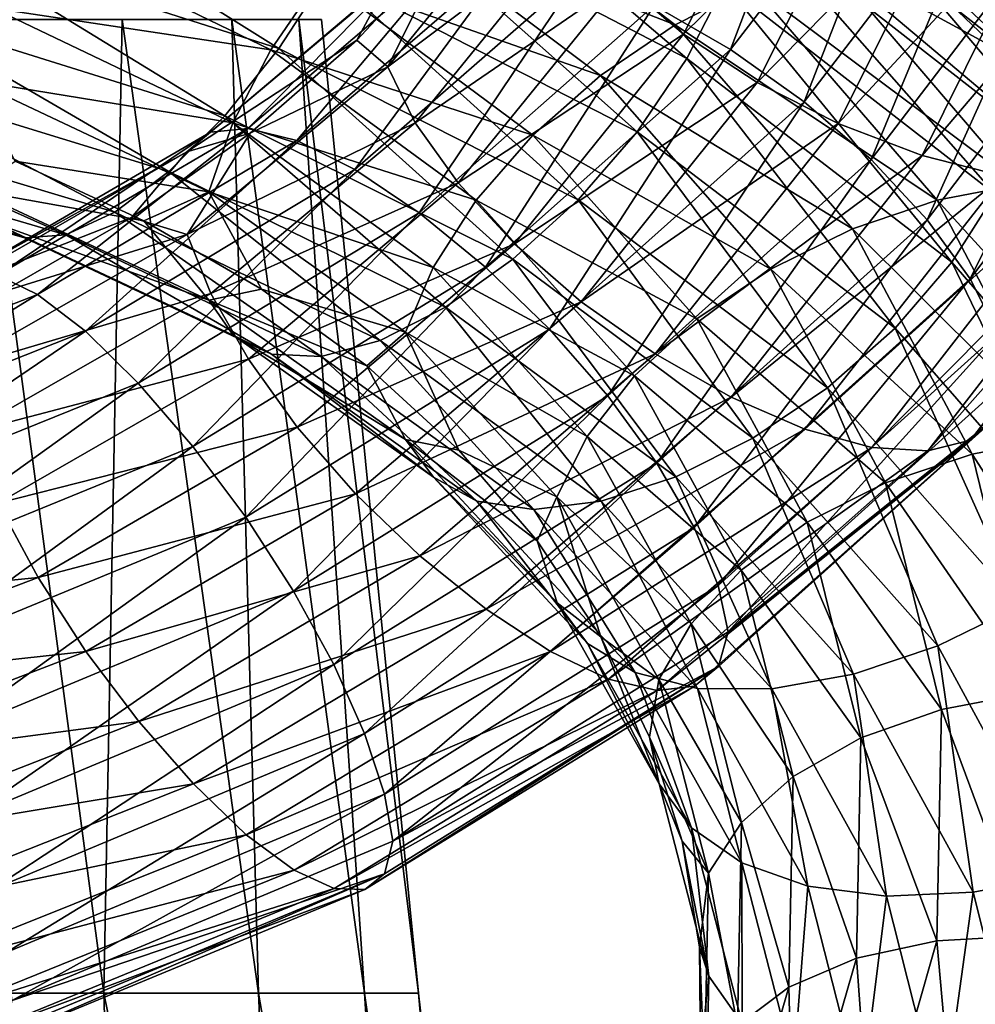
# Model space of a CAD drawing. Header units: metres. Extents: x -80 to 80, y -455 to 95.
# Tile 543 of 656: x 8.57 to 15.47, y -36.52 to -29.4. Entities that reach past the tile are written whole.
import ezdxf

# ---------------------------------------------------------------- set-up
doc = ezdxf.new("R2010")
doc.units = ezdxf.units.M
doc.layers.add('solid_501010_K_01', color=7, linetype='CONTINUOUS')
doc.layers.add('solid_501010_k_01_02', color=7, linetype='CONTINUOUS')

msp = doc.modelspace()

# ---------------------------------------------------------------- linework, layer by layer
at = {"layer": 'solid_501010_K_01'}
for points in [[(8.702386, -33.434711, 1043.614868), (8.411663, -32.898647, 1043.510376), (6.360632, -33.669903, 1042.382202)], [(6.580468, -34.240944, 1042.462646), (8.702386, -33.434711, 1043.614868), (6.360632, -33.669903, 1042.382202)]]:
    msp.add_3dface(points, dxfattribs=at)
at = {"layer": 'solid_501010_k_01_02'}
for points in [[(13.154692, -29.302469, 1042.457275), (14.477695, -27.595816, 1044.161865), (13.70466, -29.620607, 1042.26001)], [(14.477695, -27.595816, 1044.161865), (15.082976, -27.829988, 1044.015503), (13.70466, -29.620607, 1042.26001)], [(13.365547, -29.508879, 1048.108887), (14.202713, -27.855062, 1049.859985), (12.919042, -29.126362, 1047.89502)], [(14.767807, -28.127838, 1050.002686), (14.202713, -27.855062, 1049.859985), (13.365547, -29.508879, 1048.108887)], [(13.70466, -29.620607, 1042.26001), (15.082976, -27.829988, 1044.015503), (14.238002, -29.997984, 1042.180176)], [(13.837449, -27.842028, 1077.819946), (13.885836, -28.190315, 1078.352295), (15.875369, -29.749439, 1076.270264)], [(15.81552, -29.400337, 1075.748535), (13.837449, -27.842028, 1077.819946), (15.875369, -29.749439, 1076.270264)], [(15.082976, -27.829988, 1044.015503), (15.669957, -28.127182, 1043.986206), (14.238002, -29.997984, 1042.180176)], [(11.319064, -27.921066, 1080.970215), (11.09223, -28.492903, 1081.183594), (13.390354, -29.683458, 1079.37085)], [(13.664184, -29.148113, 1079.132446), (11.319064, -27.921066, 1080.970215), (13.390354, -29.683458, 1079.37085)], [(11.169845, -28.60535, 1074.830566), (11.641509, -28.172249, 1074.994629), (13.30567, -29.442274, 1073.193604)], [(13.30567, -29.442274, 1073.193604), (11.641509, -28.172249, 1074.994629), (13.86195, -29.157803, 1073.422241)], [(13.897332, -29.857468, 1048.198608), (14.767807, -28.127838, 1050.002686), (13.365547, -29.508879, 1048.108887)], [(15.391554, -28.33939, 1050.023926), (14.767807, -28.127838, 1050.002686), (13.897332, -29.857468, 1048.198608)], [(14.238002, -29.997984, 1042.180176), (15.669957, -28.127182, 1043.986206), (14.721191, -30.414961, 1042.22876)], [(15.669957, -28.127182, 1043.986206), (16.201742, -28.472967, 1044.082275), (14.721191, -30.414961, 1042.22876)], [(8.249104, -28.24003, 1082.778931), (7.978846, -28.826054, 1082.666748), (10.441829, -29.612955, 1081.180176)], [(10.795514, -29.068333, 1081.257935), (8.249104, -28.24003, 1082.778931), (10.441829, -29.612955, 1081.180176)], [(15.875369, -29.749439, 1076.270264), (13.885836, -28.190315, 1078.352295), (13.838775, -28.640617, 1078.78125)], [(11.229301, -29.745058, 1045.626221), (12.358664, -28.35574, 1047.173828), (11.682667, -28.824705, 1045.819458)], [(12.577246, -28.733826, 1047.576294), (12.358664, -28.35574, 1047.173828), (11.229301, -29.745058, 1045.626221)], [(14.484313, -30.154081, 1048.162598), (15.391554, -28.33939, 1050.023926), (13.897332, -29.857468, 1048.198608)], [(16.034746, -28.480904, 1049.929565), (15.391554, -28.33939, 1050.023926), (14.484313, -30.154081, 1048.162598)], [(11.09223, -28.492903, 1081.183594), (10.795514, -29.068333, 1081.257935), (13.032163, -30.213562, 1079.479736)], [(13.390354, -29.683458, 1079.37085), (11.09223, -28.492903, 1081.183594), (13.032163, -30.213562, 1079.479736)], [(15.089594, -30.384588, 1048.010498), (16.034746, -28.480904, 1049.929565), (14.484313, -30.154081, 1048.162598)], [(14.721191, -30.414961, 1042.22876), (16.201742, -28.472967, 1044.082275), (15.126895, -30.849949, 1042.405518)], [(16.658062, -28.543892, 1049.72583), (16.034746, -28.480904, 1049.929565), (15.089594, -30.384588, 1048.010498)], [(16.201742, -28.472967, 1044.082275), (16.648249, -28.849886, 1044.300659), (15.126895, -30.849949, 1042.405518)], [(10.742882, -29.097029, 1074.804199), (11.169845, -28.60535, 1074.830566), (12.766581, -29.808111, 1073.083618)], [(12.766581, -29.808111, 1073.083618), (11.169845, -28.60535, 1074.830566), (13.30567, -29.442274, 1073.193604)], [(15.676168, -30.535181, 1047.752075), (16.658062, -28.543892, 1049.72583), (15.089594, -30.384588, 1048.010498)], [(13.838775, -28.640617, 1078.78125), (13.664184, -29.148113, 1079.132446), (15.617487, -30.664511, 1077.068237)], [(15.817036, -30.186922, 1076.700439), (13.838775, -28.640617, 1078.78125), (15.617487, -30.664511, 1077.068237)], [(15.875369, -29.749439, 1076.270264), (13.838775, -28.640617, 1078.78125), (15.817036, -30.186922, 1076.700439)], [(11.42791, -30.148798, 1046.005859), (12.577246, -28.733826, 1047.576294), (11.229301, -29.745058, 1045.626221)], [(12.919042, -29.126362, 1047.89502), (12.577246, -28.733826, 1047.576294), (11.42791, -30.148798, 1046.005859)], [(8.375581, -29.320412, 1076.623291), (8.602415, -28.757235, 1076.408813), (10.38469, -29.621906, 1074.919067)], [(10.38469, -29.621906, 1074.919067), (8.602415, -28.757235, 1076.408813), (10.742882, -29.097029, 1074.804199)], [(7.978846, -28.826054, 1082.666748), (7.680291, -29.35593, 1082.406006), (10.051114, -30.098417, 1080.958496)], [(10.441829, -29.612955, 1081.180176), (7.978846, -28.826054, 1082.666748), (10.051114, -30.098417, 1080.958496)], [(11.229301, -29.745058, 1045.626221), (11.682667, -28.824705, 1045.819458), (11.00556, -29.552391, 1044.99939)], [(11.227803, -29.13925, 1044.67334), (11.00556, -29.552391, 1044.99939), (11.682667, -28.824705, 1045.819458)], [(15.126895, -30.849949, 1042.405518), (16.648249, -28.849886, 1044.300659), (15.437456, -31.278067, 1042.691772)], [(16.648249, -28.849886, 1044.300659), (16.990044, -29.235481, 1044.620972), (15.437456, -31.278067, 1042.691772)], [(10.218872, -30.189436, 1042.181152), (11.73451, -28.892702, 1043.630615), (10.571343, -30.27828, 1041.678223)], [(11.425088, -28.966696, 1044.146484), (11.73451, -28.892702, 1043.630615), (10.218872, -30.189436, 1042.181152)], [(11.73451, -28.892702, 1043.630615), (12.139259, -28.923426, 1043.158203), (10.571343, -30.27828, 1041.678223)], [(10.571343, -30.27828, 1041.678223), (12.139259, -28.923426, 1043.158203), (10.991489, -30.48621, 1041.243164)], [(12.139259, -28.923426, 1043.158203), (12.62172, -29.063444, 1042.76062), (10.991489, -30.48621, 1041.243164)], [(14.401413, -28.972519, 1073.756104), (14.890147, -28.904259, 1074.181396), (16.325005, -30.592474, 1072.049438)], [(14.890147, -28.904259, 1074.181396), (15.300508, -28.95999, 1074.677002), (16.774908, -30.700289, 1072.495117)], [(16.325005, -30.592474, 1072.049438), (14.890147, -28.904259, 1074.181396), (16.774908, -30.700289, 1072.495117)], [(15.300508, -28.95999, 1074.677002), (15.614634, -29.129408, 1075.210571), (17.119303, -30.907347, 1072.988647)], [(16.774908, -30.700289, 1072.495117), (15.300508, -28.95999, 1074.677002), (17.119303, -30.907347, 1072.988647)], [(9.949415, -30.217731, 1042.71936), (11.425088, -28.966696, 1044.146484), (10.218872, -30.189436, 1042.181152)], [(11.227803, -29.13925, 1044.67334), (11.425088, -28.966696, 1044.146484), (9.949415, -30.217731, 1042.71936)], [(13.86195, -29.157803, 1073.422241), (14.401413, -28.972519, 1073.756104), (15.789174, -30.596355, 1071.681763)], [(15.789174, -30.596355, 1071.681763), (14.401413, -28.972519, 1073.756104), (16.325005, -30.592474, 1072.049438)], [(10.38469, -29.621906, 1074.919067), (10.742882, -29.097029, 1074.804199), (12.278583, -30.237686, 1073.105469)], [(10.795514, -29.068333, 1081.257935), (10.441829, -29.612955, 1081.180176), (12.6052, -30.7061, 1079.44458)], [(12.278583, -30.237686, 1073.105469), (10.742882, -29.097029, 1074.804199), (12.766581, -29.808111, 1073.083618)], [(13.032163, -30.213562, 1079.479736), (10.795514, -29.068333, 1081.257935), (12.6052, -30.7061, 1079.44458)], [(10.991489, -30.48621, 1041.243164), (12.62172, -29.063444, 1042.76062), (11.455623, -30.799082, 1040.897461)], [(12.62172, -29.063444, 1042.76062), (13.154692, -29.302469, 1042.457275), (11.455623, -30.799082, 1040.897461)], [(9.777612, -30.359495, 1043.259033), (11.00556, -29.552391, 1044.99939), (11.227803, -29.13925, 1044.67334)], [(9.777612, -30.359495, 1043.259033), (11.227803, -29.13925, 1044.67334), (9.949415, -30.217731, 1042.71936)], [(11.738471, -30.584249, 1046.291382), (12.919042, -29.126362, 1047.89502), (11.42791, -30.148798, 1046.005859)], [(13.365547, -29.508879, 1048.108887), (12.919042, -29.126362, 1047.89502), (11.738471, -30.584249, 1046.291382)], [(13.30567, -29.442274, 1073.193604), (13.86195, -29.157803, 1073.422241), (15.197727, -30.708729, 1071.410034)], [(13.664184, -29.148113, 1079.132446), (13.390354, -29.683458, 1079.37085), (15.304513, -31.157042, 1077.335571)], [(15.617487, -30.664511, 1077.068237), (13.664184, -29.148113, 1079.132446), (15.304513, -31.157042, 1077.335571)], [(15.197727, -30.708729, 1071.410034), (13.86195, -29.157803, 1073.422241), (15.789174, -30.596355, 1071.681763)], [(15.437456, -31.278067, 1042.691772), (16.990044, -29.235481, 1044.620972), (15.636065, -31.674229, 1043.068115)], [(11.455623, -30.799082, 1040.897461), (13.154692, -29.302469, 1042.457275), (11.934557, -31.192345, 1040.655273)], [(13.154692, -29.302469, 1042.457275), (13.70466, -29.620607, 1042.26001), (11.934557, -31.192345, 1040.655273)], [(7.680291, -29.35593, 1082.406006), (7.372216, -29.80278, 1082.02124), (9.647939, -30.500492, 1080.614258)], [(10.051114, -30.098417, 1080.958496), (7.680291, -29.35593, 1082.406006), (9.647939, -30.500492, 1080.614258)], [(8.230954, -29.843323, 1076.956055), (8.375581, -29.320412, 1076.623291), (10.110861, -30.149071, 1075.159058)], [(10.110861, -30.149071, 1075.159058), (8.375581, -29.320412, 1076.623291), (10.38469, -29.621906, 1074.919067)], [(8.235218, -29.402945, 271.910156), (7.7475, -36.43861, 273.498596), (9.177198, -36.43861, 271.930298)], [(8.235218, -29.402945, 258.089844), (9.177198, -36.43861, 258.069702), (7.7475, -36.43861, 256.501404)], [(9.310044, -29.402945, 270.375153), (8.235218, -29.402945, 271.910156), (9.177198, -36.43861, 271.930298)], [(8.235218, -29.402945, 258.089844), (9.310044, -29.402945, 259.624847), (9.177198, -36.43861, 258.069702)], [(9.310044, -29.402945, 270.375153), (9.177198, -36.43861, 271.930298), (10.294378, -36.43861, 270.125977)], [(9.310044, -29.402945, 259.624847), (10.294378, -36.43861, 259.874023), (9.177198, -36.43861, 258.069702)], [(10.10199, -29.402945, 268.676819), (9.310044, -29.402945, 270.375153), (10.294378, -36.43861, 270.125977)], [(9.310044, -29.402945, 259.624847), (10.10199, -29.402945, 261.323181), (10.294378, -36.43861, 259.874023)], [(10.10199, -29.402945, 268.676819), (10.294378, -36.43861, 270.125977), (11.060995, -36.43861, 268.147125)], [(10.586992, -29.402945, 266.86676), (10.10199, -29.402945, 268.676819), (11.060995, -36.43861, 268.147125)], [(10.10199, -29.402945, 261.323181), (11.060995, -36.43861, 261.852875), (10.294378, -36.43861, 259.874023)], [(10.10199, -29.402945, 261.323181), (10.586992, -29.402945, 263.13324), (11.060995, -36.43861, 261.852875)], [(10.586992, -29.402945, 266.86676), (11.060995, -36.43861, 268.147125), (11.450943, -36.43861, 266.061096)], [(10.750314, -29.402945, 265), (10.586992, -29.402945, 266.86676), (11.450943, -36.43861, 266.061096)], [(10.586992, -29.402945, 263.13324), (11.450943, -36.43861, 263.938904), (11.060995, -36.43861, 261.852875)], [(10.586992, -29.402945, 263.13324), (10.750314, -29.402945, 265), (11.450943, -36.43861, 263.938904)], [(10.750314, -29.402945, 265), (11.450943, -36.43861, 266.061096), (11.450943, -36.43861, 263.938904)], [(12.766581, -29.808111, 1073.083618), (13.30567, -29.442274, 1073.193604), (14.587842, -30.916546, 1071.244263)], [(14.587842, -30.916546, 1071.244263), (13.30567, -29.442274, 1073.193604), (15.197727, -30.708729, 1071.410034)], [(12.144175, -31.024632, 1046.463379), (13.365547, -29.508879, 1048.108887), (11.738471, -30.584249, 1046.291382)], [(13.897332, -29.857468, 1048.198608), (13.365547, -29.508879, 1048.108887), (12.144175, -31.024632, 1046.463379)], [(9.777612, -30.359495, 1043.259033), (10.235783, -30.224178, 1044.219482), (11.00556, -29.552391, 1044.99939)], [(11.229301, -29.745058, 1045.626221), (11.00556, -29.552391, 1044.99939), (10.235783, -30.224178, 1044.219482)], [(10.441829, -29.612955, 1081.180176), (10.051114, -30.098417, 1080.958496), (12.133535, -31.135569, 1079.27063)], [(10.110861, -30.149071, 1075.159058), (10.38469, -29.621906, 1074.919067), (11.869188, -30.709162, 1073.259888)], [(11.869188, -30.709162, 1073.259888), (10.38469, -29.621906, 1074.919067), (12.278583, -30.237686, 1073.105469)], [(12.6052, -30.7061, 1079.44458), (10.441829, -29.612955, 1081.180176), (12.133535, -31.135569, 1079.27063)], [(11.934557, -31.192345, 1040.655273), (13.70466, -29.620607, 1042.26001), (12.399011, -31.641439, 1040.530884)], [(13.70466, -29.620607, 1042.26001), (14.238002, -29.997984, 1042.180176), (12.399011, -31.641439, 1040.530884)], [(13.390354, -29.683458, 1079.37085), (13.032163, -30.213562, 1079.479736), (14.895119, -31.633846, 1077.484375)], [(15.304513, -31.157042, 1077.335571), (13.390354, -29.683458, 1079.37085), (14.895119, -31.633846, 1077.484375)], [(7.372216, -29.80278, 1082.02124), (7.073455, -30.140095, 1081.536865), (9.256953, -30.795326, 1080.1698)], [(9.647939, -30.500492, 1080.614258), (7.372216, -29.80278, 1082.02124), (9.256953, -30.795326, 1080.1698)], [(9.778916, -30.957184, 1044.20459), (11.229301, -29.745058, 1045.626221), (10.235783, -30.224178, 1044.219482)], [(11.42791, -30.148798, 1046.005859), (11.229301, -29.745058, 1045.626221), (9.778916, -30.957184, 1044.20459)], [(12.278583, -30.237686, 1073.105469), (12.766581, -29.808111, 1073.083618), (13.996805, -31.206797, 1071.194214)], [(13.996805, -31.206797, 1071.194214), (12.766581, -29.808111, 1073.083618), (14.587842, -30.916546, 1071.244263)], [(9.93627, -30.647327, 1075.50708), (8.537628, -30.426994, 1077.11377), (8.230954, -29.843323, 1076.956055)], [(9.93627, -30.647327, 1075.50708), (8.230954, -29.843323, 1076.956055), (10.110861, -30.149071, 1075.159058)], [(12.627364, -31.443636, 1046.504517), (13.897332, -29.857468, 1048.198608), (12.144175, -31.024632, 1046.463379)], [(14.484313, -30.154081, 1048.162598), (13.897332, -29.857468, 1048.198608), (12.627364, -31.443636, 1046.504517)], [(12.399011, -31.641439, 1040.530884), (14.238002, -29.997984, 1042.180176), (12.819791, -32.122066, 1040.53772)], [(14.238002, -29.997984, 1042.180176), (14.721191, -30.414961, 1042.22876), (12.819791, -32.122066, 1040.53772)], [(10.051114, -30.098417, 1080.958496), (9.647939, -30.500492, 1080.614258), (11.64683, -31.481096, 1078.976807)], [(12.133535, -31.135569, 1079.27063), (10.051114, -30.098417, 1080.958496), (11.64683, -31.481096, 1078.976807)], [(7.073455, -30.140095, 1081.536865), (6.802787, -30.341724, 1080.977051), (8.902734, -30.959425, 1079.646484)], [(9.256953, -30.795326, 1080.1698), (7.073455, -30.140095, 1081.536865), (8.902734, -30.959425, 1079.646484)], [(9.951872, -31.383776, 1044.564209), (11.42791, -30.148798, 1046.005859), (9.778916, -30.957184, 1044.20459)], [(9.93627, -30.647327, 1075.50708), (10.110861, -30.149071, 1075.159058), (11.556214, -31.194067, 1073.529419)], [(11.738471, -30.584249, 1046.291382), (11.42791, -30.148798, 1046.005859), (9.951872, -31.383776, 1044.564209)], [(11.556214, -31.194067, 1073.529419), (10.110861, -30.149071, 1075.159058), (11.869188, -30.709162, 1073.259888)], [(13.160705, -31.819271, 1046.416138), (14.484313, -30.154081, 1048.162598), (12.627364, -31.443636, 1046.504517)], [(15.089594, -30.384588, 1048.010498), (14.484313, -30.154081, 1048.162598), (13.160705, -31.819271, 1046.416138)], [(8.187096, -31.240654, 1041.445557), (9.949415, -30.217731, 1042.71936), (8.408825, -31.25145, 1040.888672)], [(9.777612, -30.359495, 1043.259033), (9.949415, -30.217731, 1042.71936), (8.187096, -31.240654, 1041.445557)], [(8.408825, -31.25145, 1040.888672), (10.218872, -30.189436, 1042.181152), (8.698864, -31.389944, 1040.360229)], [(9.949415, -30.217731, 1042.71936), (10.218872, -30.189436, 1042.181152), (8.408825, -31.25145, 1040.888672)], [(10.218872, -30.189436, 1042.181152), (10.571343, -30.27828, 1041.678223), (8.698864, -31.389944, 1040.360229)], [(9.778916, -30.957184, 1044.20459), (10.235783, -30.224178, 1044.219482), (9.378665, -30.8332, 1043.48291)], [(9.777612, -30.359495, 1043.259033), (9.378665, -30.8332, 1043.48291), (10.235783, -30.224178, 1044.219482)], [(11.869188, -30.709162, 1073.259888), (12.278583, -30.237686, 1073.105469), (13.461782, -31.566641, 1071.269409)], [(13.461782, -31.566641, 1071.269409), (12.278583, -30.237686, 1073.105469), (13.996805, -31.206797, 1071.194214)], [(13.032163, -30.213562, 1079.479736), (12.6052, -30.7061, 1079.44458), (14.407121, -32.065041, 1077.498291)], [(14.895119, -31.633846, 1077.484375), (13.032163, -30.213562, 1079.479736), (14.407121, -32.065041, 1077.498291)], [(17.210276, -30.214516, 1045.971924), (16.993149, -30.422579, 1046.477417), (15.440278, -32.443344, 1044.524658)], [(15.637563, -32.270569, 1044.006104), (17.210276, -30.214516, 1045.971924), (15.440278, -32.443344, 1044.524658)], [(8.698864, -31.389944, 1040.360229), (10.571343, -30.27828, 1041.678223), (9.04459, -31.655832, 1039.893799)], [(10.571343, -30.27828, 1041.678223), (10.991489, -30.48621, 1041.243164), (9.04459, -31.655832, 1039.893799)], [(6.802787, -30.341724, 1080.977051), (6.575525, -30.394648, 1080.370728), (8.605318, -30.981861, 1079.071289)], [(8.902734, -30.959425, 1079.646484), (6.802787, -30.341724, 1080.977051), (8.605318, -30.981861, 1079.071289)], [(8.045724, -31.35601, 1041.996094), (9.378665, -30.8332, 1043.48291), (9.777612, -30.359495, 1043.259033)], [(8.045724, -31.35601, 1041.996094), (9.777612, -30.359495, 1043.259033), (8.187096, -31.240654, 1041.445557)], [(13.710673, -32.132469, 1046.21106), (15.089594, -30.384588, 1048.010498), (13.160705, -31.819271, 1046.416138)], [(15.676168, -30.535181, 1047.752075), (15.089594, -30.384588, 1048.010498), (13.710673, -32.132469, 1046.21106)], [(8.605318, -30.981861, 1079.071289), (6.575525, -30.394648, 1080.370728), (8.377649, -30.871059, 1078.479248)], [(8.232053, -30.63665, 1077.90564), (8.537628, -30.426994, 1077.11377), (9.467711, -30.856623, 1076.327393)], [(9.93627, -30.647327, 1075.50708), (9.467711, -30.856623, 1076.327393), (8.537628, -30.426994, 1077.11377)], [(12.819791, -32.122066, 1040.53772), (14.721191, -30.414961, 1042.22876), (13.173094, -32.608952, 1040.677734)], [(14.721191, -30.414961, 1042.22876), (15.126895, -30.849949, 1042.405518), (13.173094, -32.608952, 1040.677734)], [(16.993149, -30.422579, 1046.477417), (16.652607, -30.551846, 1046.962402), (15.130856, -32.521118, 1045.034302)], [(15.440278, -32.443344, 1044.524658), (16.993149, -30.422579, 1046.477417), (15.130856, -32.521118, 1045.034302)], [(9.04459, -31.655832, 1039.893799), (10.991489, -30.48621, 1041.243164), (9.426512, -32.031681, 1039.512451)], [(9.647939, -30.500492, 1080.614258), (9.256953, -30.795326, 1080.1698), (11.174839, -31.722187, 1078.581665)], [(10.991489, -30.48621, 1041.243164), (11.455623, -30.799082, 1040.897461), (9.426512, -32.031681, 1039.512451)], [(11.64683, -31.481096, 1078.976807), (9.647939, -30.500492, 1080.614258), (11.174839, -31.722187, 1078.581665)], [(10.222322, -31.857544, 1044.820435), (11.738471, -30.584249, 1046.291382), (9.951872, -31.383776, 1044.564209)], [(12.144175, -31.024632, 1046.463379), (11.738471, -30.584249, 1046.291382), (10.222322, -31.857544, 1044.820435)], [(14.243646, -32.364471, 1045.902588), (15.676168, -30.535181, 1047.752075), (13.710673, -32.132469, 1046.21106)], [(16.207151, -30.592402, 1047.396973), (15.676168, -30.535181, 1047.752075), (14.243646, -32.364471, 1045.902588)], [(14.726107, -32.496872, 1045.503662), (16.207151, -30.592402, 1047.396973), (14.243646, -32.364471, 1045.902588)], [(16.652607, -30.551846, 1046.962402), (16.207151, -30.592402, 1047.396973), (14.726107, -32.496872, 1045.503662)], [(15.130856, -32.521118, 1045.034302), (16.652607, -30.551846, 1046.962402), (14.726107, -32.496872, 1045.503662)], [(15.197727, -30.708729, 1071.410034), (15.789174, -30.596355, 1071.681763), (16.724436, -32.38496, 1069.494629)], [(9.937595, -31.432291, 1076.451904), (8.232053, -30.63665, 1077.90564), (9.467711, -30.856623, 1076.327393)], [(8.377649, -30.871059, 1078.479248), (8.232053, -30.63665, 1077.90564), (9.937595, -31.432291, 1076.451904)], [(9.93627, -30.647327, 1075.50708), (10.316582, -31.351919, 1075.489624), (9.467711, -30.856623, 1076.327393)], [(11.356666, -31.663502, 1073.895142), (10.316582, -31.351919, 1075.489624), (9.93627, -30.647327, 1075.50708)], [(11.356666, -31.663502, 1073.895142), (9.93627, -30.647327, 1075.50708), (11.556214, -31.194067, 1073.529419)], [(15.617487, -30.664511, 1077.068237), (15.304513, -31.157042, 1077.335571), (16.779299, -32.861824, 1075.125)], [(11.556214, -31.194067, 1073.529419), (11.869188, -30.709162, 1073.259888), (13.012938, -31.97821, 1071.467651)], [(13.012938, -31.97821, 1071.467651), (11.869188, -30.709162, 1073.259888), (13.461782, -31.566641, 1071.269409)], [(12.6052, -30.7061, 1079.44458), (12.133535, -31.135569, 1079.27063), (13.868032, -32.428474, 1077.380005)], [(14.407121, -32.065041, 1077.498291), (12.6052, -30.7061, 1079.44458), (13.868032, -32.428474, 1077.380005)], [(14.587842, -30.916546, 1071.244263), (15.197727, -30.708729, 1071.410034), (16.097956, -32.418373, 1069.289185)], [(16.097956, -32.418373, 1069.289185), (15.197727, -30.708729, 1071.410034), (16.724436, -32.38496, 1069.494629)], [(9.256953, -30.795326, 1080.1698), (8.902734, -30.959425, 1079.646484), (10.747231, -31.838701, 1078.103638)], [(11.174839, -31.722187, 1078.581665), (9.256953, -30.795326, 1080.1698), (10.747231, -31.838701, 1078.103638)], [(9.426512, -32.031681, 1039.512451), (11.455623, -30.799082, 1040.897461), (9.820614, -32.488972, 1039.23291)], [(11.455623, -30.799082, 1040.897461), (11.934557, -31.192345, 1040.655273), (9.820614, -32.488972, 1039.23291)], [(8.045724, -31.35601, 1041.996094), (8.439097, -31.374435, 1042.791626), (9.378665, -30.8332, 1043.48291)], [(10.113358, -31.683172, 1077.005249), (8.377649, -30.871059, 1078.479248), (9.937595, -31.432291, 1076.451904)], [(8.605318, -30.981861, 1079.071289), (8.377649, -30.871059, 1078.479248), (10.113358, -31.683172, 1077.005249)], [(9.778916, -30.957184, 1044.20459), (9.378665, -30.8332, 1043.48291), (8.439097, -31.374435, 1042.791626)], [(9.937595, -31.432291, 1076.451904), (9.467711, -30.856623, 1076.327393), (10.316582, -31.351919, 1075.489624)], [(13.173094, -32.608952, 1040.677734), (15.126895, -30.849949, 1042.405518), (13.443542, -33.075035, 1040.934082)], [(15.126895, -30.849949, 1042.405518), (15.437456, -31.278067, 1042.691772), (13.443542, -33.075035, 1040.934082)], [(13.996805, -31.206797, 1071.194214), (14.587842, -30.916546, 1071.244263), (15.451943, -32.543217, 1069.190674)], [(15.451943, -32.543217, 1069.190674), (14.587842, -30.916546, 1071.244263), (16.097956, -32.418373, 1069.289185)], [(8.046798, -31.94644, 1042.935669), (9.778916, -30.957184, 1044.20459), (8.439097, -31.374435, 1042.791626)], [(9.951872, -31.383776, 1044.564209), (9.778916, -30.957184, 1044.20459), (8.046798, -31.94644, 1042.935669)], [(8.902734, -30.959425, 1079.646484), (8.605318, -30.981861, 1079.071289), (10.388196, -31.822361, 1077.567139)], [(10.388196, -31.822361, 1077.567139), (8.605318, -30.981861, 1079.071289), (10.113358, -31.683172, 1077.005249)], [(10.747231, -31.838701, 1078.103638), (8.902734, -30.959425, 1079.646484), (10.388196, -31.822361, 1077.567139)], [(10.575624, -32.349636, 1044.955688), (12.144175, -31.024632, 1046.463379), (10.222322, -31.857544, 1044.820435)], [(12.627364, -31.443636, 1046.504517), (12.144175, -31.024632, 1046.463379), (10.575624, -32.349636, 1044.955688)], [(12.133535, -31.135569, 1079.27063), (11.64683, -31.481096, 1078.976807), (13.311751, -32.707245, 1077.144531)], [(13.868032, -32.428474, 1077.380005), (12.133535, -31.135569, 1079.27063), (13.311751, -32.707245, 1077.144531)], [(15.304513, -31.157042, 1077.335571), (14.895119, -31.633846, 1077.484375), (16.330454, -33.278835, 1075.317871)], [(16.779299, -32.861824, 1075.125), (15.304513, -31.157042, 1077.335571), (16.330454, -33.278835, 1075.317871)], [(9.820614, -32.488972, 1039.23291), (11.934557, -31.192345, 1040.655273), (10.2028, -32.999157, 1039.071167)], [(11.934557, -31.192345, 1040.655273), (12.399011, -31.641439, 1040.530884), (10.2028, -32.999157, 1039.071167)], [(11.356666, -31.663502, 1073.895142), (11.556214, -31.194067, 1073.529419), (12.669804, -32.415775, 1071.769653)], [(12.669804, -32.415775, 1071.769653), (11.556214, -31.194067, 1073.529419), (13.012938, -31.97821, 1071.467651)], [(13.461782, -31.566641, 1071.269409), (13.996805, -31.206797, 1071.194214), (14.825897, -32.751694, 1069.20459)], [(14.825897, -32.751694, 1069.20459), (13.996805, -31.206797, 1071.194214), (15.451943, -32.543217, 1069.190674)], [(8.408825, -31.25145, 1040.888672), (8.698864, -31.389944, 1040.360229), (6.577805, -32.219086, 1039.225098)], [(13.443542, -33.075035, 1040.934082), (15.437456, -31.278067, 1042.691772), (13.616499, -33.493252, 1041.28894)], [(15.437456, -31.278067, 1042.691772), (15.636065, -31.674229, 1043.068115), (13.616499, -33.493252, 1041.28894)], [(9.937595, -31.432291, 1076.451904), (10.316582, -31.351919, 1075.489624), (11.077468, -31.906757, 1074.606323)], [(11.356666, -31.663502, 1073.895142), (11.077468, -31.906757, 1074.606323), (10.316582, -31.351919, 1075.489624)], [(6.577805, -32.219086, 1039.225098), (8.698864, -31.389944, 1040.360229), (6.839231, -32.531387, 1038.734131)], [(8.698864, -31.389944, 1040.360229), (9.04459, -31.655832, 1039.893799), (6.839231, -32.531387, 1038.734131)], [(8.189117, -32.392353, 1043.278564), (9.951872, -31.383776, 1044.564209), (8.046798, -31.94644, 1042.935669)], [(10.222322, -31.857544, 1044.820435), (9.951872, -31.383776, 1044.564209), (8.189117, -32.392353, 1043.278564)], [(11.358181, -32.439171, 1074.833862), (9.937595, -31.432291, 1076.451904), (11.077468, -31.906757, 1074.606323)], [(10.113358, -31.683172, 1077.005249), (9.937595, -31.432291, 1076.451904), (11.358181, -32.439171, 1074.833862)], [(10.996404, -32.831608, 1044.954102), (12.627364, -31.443636, 1046.504517), (10.575624, -32.349636, 1044.955688)], [(13.160705, -31.819271, 1046.416138), (12.627364, -31.443636, 1046.504517), (10.996404, -32.831608, 1044.954102)], [(11.64683, -31.481096, 1078.976807), (11.174839, -31.722187, 1078.581665), (12.772289, -32.884823, 1076.806641)], [(13.311751, -32.707245, 1077.144531), (11.64683, -31.481096, 1078.976807), (12.772289, -32.884823, 1076.806641)], [(13.012938, -31.97821, 1071.467651), (13.461782, -31.566641, 1071.269409), (14.259182, -33.036129, 1069.336792)], [(14.259182, -33.036129, 1069.336792), (13.461782, -31.566641, 1071.269409), (14.825897, -32.751694, 1069.20459)], [(6.839231, -32.531387, 1038.734131), (9.04459, -31.655832, 1039.893799), (7.128029, -32.9576, 1038.325195)], [(9.04459, -31.655832, 1039.893799), (9.426512, -32.031681, 1039.512451), (7.128029, -32.9576, 1038.325195)], [(10.2028, -32.999157, 1039.071167), (12.399011, -31.641439, 1040.530884), (10.549048, -33.533958, 1039.043091)], [(12.399011, -31.641439, 1040.530884), (12.819791, -32.122066, 1040.53772), (10.549048, -33.533958, 1039.043091)], [(11.356666, -31.663502, 1073.895142), (11.743616, -32.514874, 1073.682861), (11.077468, -31.906757, 1074.606323)], [(12.451026, -32.853001, 1072.154785), (11.743616, -32.514874, 1073.682861), (11.356666, -31.663502, 1073.895142)], [(12.451026, -32.853001, 1072.154785), (11.356666, -31.663502, 1073.895142), (12.669804, -32.415775, 1071.769653)], [(14.895119, -31.633846, 1077.484375), (14.407121, -32.065041, 1077.498291), (15.795432, -33.641136, 1075.38623)], [(16.330454, -33.278835, 1075.317871), (14.895119, -31.633846, 1077.484375), (15.795432, -33.641136, 1075.38623)], [(11.559069, -32.709766, 1075.363525), (10.113358, -31.683172, 1077.005249), (11.358181, -32.439171, 1074.833862)], [(10.388196, -31.822361, 1077.567139), (10.113358, -31.683172, 1077.005249), (11.559069, -32.709766, 1075.363525)], [(11.174839, -31.722187, 1078.581665), (10.747231, -31.838701, 1078.103638), (12.283554, -32.945019, 1076.38147)], [(12.772289, -32.884823, 1076.806641), (11.174839, -31.722187, 1078.581665), (12.283554, -32.945019, 1076.38147)], [(13.616499, -33.493252, 1041.28894), (15.636065, -31.674229, 1043.068115), (13.68776, -33.828442, 1041.732422)], [(15.636065, -31.674229, 1043.068115), (15.714607, -32.003624, 1043.523926), (13.68776, -33.828442, 1041.732422)], [(8.411663, -32.898647, 1043.510376), (10.222322, -31.857544, 1044.820435), (8.189117, -32.392353, 1043.278564)], [(10.575624, -32.349636, 1044.955688), (10.222322, -31.857544, 1044.820435), (8.411663, -32.898647, 1043.510376)], [(11.873195, -32.88271, 1075.890015), (10.388196, -31.822361, 1077.567139), (11.559069, -32.709766, 1075.363525)], [(10.747231, -31.838701, 1078.103638), (10.388196, -31.822361, 1077.567139), (11.873195, -32.88271, 1075.890015)], [(12.283554, -32.945019, 1076.38147), (10.747231, -31.838701, 1078.103638), (11.873195, -32.88271, 1075.890015)], [(11.460858, -33.277943, 1044.819458), (13.160705, -31.819271, 1046.416138), (10.996404, -32.831608, 1044.954102)], [(13.710673, -32.132469, 1046.21106), (13.160705, -31.819271, 1046.416138), (11.460858, -33.277943, 1044.819458)], [(11.358181, -32.439171, 1074.833862), (11.077468, -31.906757, 1074.606323), (11.743616, -32.514874, 1073.682861)], [(12.669804, -32.415775, 1071.769653), (13.012938, -31.97821, 1071.467651), (13.783751, -33.382965, 1069.581787)], [(13.783751, -33.382965, 1069.581787), (13.012938, -31.97821, 1071.467651), (14.259182, -33.036129, 1069.336792)], [(13.68776, -33.828442, 1041.732422), (15.714607, -32.003624, 1043.523926), (15.637563, -32.270569, 1044.006104)], [(7.128029, -32.9576, 1038.325195), (9.426512, -32.031681, 1039.512451), (7.426036, -33.466038, 1038.016357)], [(9.426512, -32.031681, 1039.512451), (9.820614, -32.488972, 1039.23291), (7.426036, -33.466038, 1038.016357)], [(14.407121, -32.065041, 1077.498291), (13.868032, -32.428474, 1077.380005), (15.204395, -33.930347, 1075.32959)], [(15.795432, -33.641136, 1075.38623), (14.407121, -32.065041, 1077.498291), (15.204395, -33.930347, 1075.32959)], [(10.549048, -33.533958, 1039.043091), (12.819791, -32.122066, 1040.53772), (10.839771, -34.064964, 1039.152466)], [(12.819791, -32.122066, 1040.53772), (13.173094, -32.608952, 1040.677734), (10.839771, -34.064964, 1039.152466)], [(11.939793, -33.665138, 1044.567749), (13.710673, -32.132469, 1046.21106), (11.460858, -33.277943, 1044.819458)], [(14.243646, -32.364471, 1045.902588), (13.710673, -32.132469, 1046.21106), (11.939793, -33.665138, 1044.567749)], [(15.637563, -32.270569, 1044.006104), (15.440278, -32.443344, 1044.524658), (13.446, -34.220428, 1042.746216)], [(13.617803, -34.079323, 1042.216064), (15.637563, -32.270569, 1044.006104), (13.446, -34.220428, 1042.746216)], [(13.68776, -33.828442, 1041.732422), (15.637563, -32.270569, 1044.006104), (13.617803, -34.079323, 1042.216064)], [(8.702386, -33.434711, 1043.614868), (10.575624, -32.349636, 1044.955688), (8.411663, -32.898647, 1043.510376)], [(10.996404, -32.831608, 1044.954102), (10.575624, -32.349636, 1044.955688), (8.702386, -33.434711, 1043.614868)], [(12.403925, -33.970016, 1044.215088), (14.243646, -32.364471, 1045.902588), (11.939793, -33.665138, 1044.567749)], [(14.726107, -32.496872, 1045.503662), (14.243646, -32.364471, 1045.902588), (12.403925, -33.970016, 1044.215088)], [(11.358181, -32.439171, 1074.833862), (11.743616, -32.514874, 1073.682861), (12.308767, -33.169762, 1072.725342)], [(12.452687, -33.618637, 1073.086304), (11.358181, -32.439171, 1074.833862), (12.308767, -33.169762, 1072.725342)], [(11.559069, -32.709766, 1075.363525), (11.358181, -32.439171, 1074.833862), (12.452687, -33.618637, 1073.086304)], [(12.451026, -32.853001, 1072.154785), (12.669804, -32.415775, 1071.769653), (13.420292, -33.769417, 1069.918335)], [(13.420292, -33.769417, 1069.918335), (12.669804, -32.415775, 1071.769653), (13.783751, -33.382965, 1069.581787)], [(15.440278, -32.443344, 1044.524658), (15.130856, -32.521118, 1045.034302), (13.176542, -34.252045, 1043.277466)], [(13.446, -34.220428, 1042.746216), (15.440278, -32.443344, 1044.524658), (13.176542, -34.252045, 1043.277466)], [(13.868032, -32.428474, 1077.380005), (13.311751, -32.707245, 1077.144531), (14.594509, -34.134029, 1075.158813)], [(15.204395, -33.930347, 1075.32959), (13.868032, -32.428474, 1077.380005), (14.594509, -34.134029, 1075.158813)], [(15.451943, -32.543217, 1069.190674), (16.097956, -32.418373, 1069.289185), (16.535797, -34.227943, 1067.108643)], [(7.426036, -33.466038, 1038.016357), (9.820614, -32.488972, 1039.23291), (7.715034, -34.024963, 1037.825684)], [(9.820614, -32.488972, 1039.23291), (10.2028, -32.999157, 1039.071167), (7.715034, -34.024963, 1037.825684)], [(12.451026, -32.853001, 1072.154785), (12.308767, -33.169762, 1072.725342), (11.743616, -32.514874, 1073.682861)], [(12.824071, -34.169743, 1043.77771), (14.726107, -32.496872, 1045.503662), (12.403925, -33.970016, 1044.215088)], [(15.130856, -32.521118, 1045.034302), (14.726107, -32.496872, 1045.503662), (12.824071, -34.169743, 1043.77771)], [(13.176542, -34.252045, 1043.277466), (15.130856, -32.521118, 1045.034302), (12.824071, -34.169743, 1043.77771)], [(14.825897, -32.751694, 1069.20459), (15.451943, -32.543217, 1069.190674), (15.872215, -34.265854, 1067.07959)], [(15.872215, -34.265854, 1067.07959), (15.451943, -32.543217, 1069.190674), (16.535797, -34.227943, 1067.108643)], [(10.839771, -34.064964, 1039.152466), (13.173094, -32.608952, 1040.677734), (11.062316, -34.563282, 1039.383789)], [(13.173094, -32.608952, 1040.677734), (13.443542, -33.075035, 1040.934082), (11.062316, -34.563282, 1039.383789)], [(12.672933, -33.91161, 1073.589478), (11.559069, -32.709766, 1075.363525), (12.452687, -33.618637, 1073.086304)], [(11.873195, -32.88271, 1075.890015), (11.559069, -32.709766, 1075.363525), (12.672933, -33.91161, 1073.589478)], [(13.311751, -32.707245, 1077.144531), (12.772289, -32.884823, 1076.806641), (14.003063, -34.240112, 1074.884644)], [(14.594509, -34.134029, 1075.158813), (13.311751, -32.707245, 1077.144531), (14.003063, -34.240112, 1074.884644)], [(14.259182, -33.036129, 1069.336792), (14.825897, -32.751694, 1069.20459), (15.229141, -34.388676, 1067.15979)], [(15.229141, -34.388676, 1067.15979), (14.825897, -32.751694, 1069.20459), (15.872215, -34.265854, 1067.07959)], [(9.048634, -33.970287, 1043.577515), (10.996404, -32.831608, 1044.954102), (8.702386, -33.434711, 1043.614868)], [(11.460858, -33.277943, 1044.819458), (10.996404, -32.831608, 1044.954102), (9.048634, -33.970287, 1043.577515)], [(12.451026, -32.853001, 1072.154785), (12.76866, -33.864052, 1071.739746), (12.308767, -33.169762, 1072.725342)], [(13.188556, -34.171921, 1070.324097), (12.76866, -33.864052, 1071.739746), (12.451026, -32.853001, 1072.154785)], [(13.188556, -34.171921, 1070.324097), (12.451026, -32.853001, 1072.154785), (13.420292, -33.769417, 1069.918335)], [(13.017329, -34.1227, 1074.07666), (11.873195, -32.88271, 1075.890015), (12.672933, -33.91161, 1073.589478)], [(12.283554, -32.945019, 1076.38147), (11.873195, -32.88271, 1075.890015), (13.017329, -34.1227, 1074.07666)], [(12.772289, -32.884823, 1076.806641), (12.283554, -32.945019, 1076.38147), (13.467232, -34.236866, 1074.518066)], [(13.467232, -34.236866, 1074.518066), (12.283554, -32.945019, 1076.38147), (13.017329, -34.1227, 1074.07666)], [(14.003063, -34.240112, 1074.884644), (12.772289, -32.884823, 1076.806641), (13.467232, -34.236866, 1074.518066)], [(7.715034, -34.024963, 1037.825684), (10.2028, -32.999157, 1039.071167), (7.976855, -34.60294, 1037.770508)], [(10.2028, -32.999157, 1039.071167), (10.549048, -33.533958, 1039.043091), (7.976855, -34.60294, 1037.770508)], [(11.062316, -34.563282, 1039.383789), (13.443542, -33.075035, 1040.934082), (11.204637, -35.000153, 1039.720825)], [(13.443542, -33.075035, 1040.934082), (13.616499, -33.493252, 1041.28894), (11.204637, -35.000153, 1039.720825)], [(13.783751, -33.382965, 1069.581787), (14.259182, -33.036129, 1069.336792), (14.647013, -34.594166, 1067.35083)], [(14.647013, -34.594166, 1067.35083), (14.259182, -33.036129, 1069.336792), (15.229141, -34.388676, 1067.15979)], [(12.452687, -33.618637, 1073.086304), (12.308767, -33.169762, 1072.725342), (12.76866, -33.864052, 1071.739746)], [(9.43082, -34.476852, 1043.404175), (11.460858, -33.277943, 1044.819458), (9.048634, -33.970287, 1043.577515)], [(11.939793, -33.665138, 1044.567749), (11.460858, -33.277943, 1044.819458), (9.43082, -34.476852, 1043.404175)], [(9.048634, -33.970287, 1043.577515), (8.702386, -33.434711, 1043.614868), (6.580468, -34.240944, 1042.462646)], [(13.420292, -33.769417, 1069.918335), (13.783751, -33.382965, 1069.581787), (14.158649, -34.873249, 1067.644165)], [(14.158649, -34.873249, 1067.644165), (13.783751, -33.382965, 1069.581787), (14.647013, -34.594166, 1067.35083)], [(11.204637, -35.000153, 1039.720825), (13.616499, -33.493252, 1041.28894), (11.265728, -35.340919, 1040.15332)], [(13.616499, -33.493252, 1041.28894), (13.68776, -33.828442, 1041.732422), (11.265728, -35.340919, 1040.15332)], [(7.976855, -34.60294, 1037.770508), (10.549048, -33.533958, 1039.043091), (8.196691, -35.169037, 1037.855957)], [(10.549048, -33.533958, 1039.043091), (10.839771, -34.064964, 1039.152466), (8.196691, -35.169037, 1037.855957)], [(13.190315, -34.927013, 1071.247681), (12.452687, -33.618637, 1073.086304), (12.76866, -33.864052, 1071.739746)], [(12.672933, -33.91161, 1073.589478), (12.452687, -33.618637, 1073.086304), (13.190315, -34.927013, 1071.247681)], [(15.795432, -33.641136, 1075.38623), (15.204395, -33.930347, 1075.32959), (16.105019, -35.588291, 1073.166748)], [(9.824923, -34.927143, 1043.113525), (11.939793, -33.665138, 1044.567749), (9.43082, -34.476852, 1043.404175)], [(12.403925, -33.970016, 1044.215088), (11.939793, -33.665138, 1044.567749), (9.824923, -34.927143, 1043.113525)], [(13.188556, -34.171921, 1070.324097), (13.420292, -33.769417, 1069.918335), (13.785306, -35.206242, 1068.016357)], [(13.785306, -35.206242, 1068.016357), (13.420292, -33.769417, 1069.918335), (14.158649, -34.873249, 1067.644165)], [(11.265728, -35.340919, 1040.15332), (13.68776, -33.828442, 1041.732422), (13.617803, -34.079323, 1042.216064)], [(13.190315, -34.927013, 1071.247681), (12.76866, -33.864052, 1071.739746), (13.119491, -34.590092, 1070.73291)], [(13.188556, -34.171921, 1070.324097), (13.119491, -34.590092, 1070.73291), (12.76866, -33.864052, 1071.739746)], [(13.423607, -35.244362, 1071.722412), (12.672933, -33.91161, 1073.589478), (13.190315, -34.927013, 1071.247681)], [(13.017329, -34.1227, 1074.07666), (12.672933, -33.91161, 1073.589478), (13.423607, -35.244362, 1071.722412)], [(15.204395, -33.930347, 1075.32959), (14.594509, -34.134029, 1075.158813), (15.459006, -35.710678, 1073.065063)], [(16.105019, -35.588291, 1073.166748), (15.204395, -33.930347, 1075.32959), (15.459006, -35.710678, 1073.065063)], [(6.842289, -34.819248, 1042.397583), (9.048634, -33.970287, 1043.577515), (6.580468, -34.240944, 1042.462646)], [(9.43082, -34.476852, 1043.404175), (9.048634, -33.970287, 1043.577515), (6.842289, -34.819248, 1042.397583)], [(10.206844, -35.294186, 1042.723999), (12.403925, -33.970016, 1044.215088), (9.824923, -34.927143, 1043.113525)], [(12.824071, -34.169743, 1043.77771), (12.403925, -33.970016, 1044.215088), (10.206844, -35.294186, 1042.723999)], [(8.196691, -35.169037, 1037.855957), (10.839771, -34.064964, 1039.152466), (8.364972, -35.692905, 1038.067993)], [(10.839771, -34.064964, 1039.152466), (11.062316, -34.563282, 1039.383789), (8.364972, -35.692905, 1038.067993)], [(13.617803, -34.079323, 1042.216064), (13.446, -34.220428, 1042.746216), (11.064338, -35.691132, 1041.178833)], [(11.20571, -35.577164, 1040.639038), (13.617803, -34.079323, 1042.216064), (11.064338, -35.691132, 1041.178833)], [(11.265728, -35.340919, 1040.15332), (13.617803, -34.079323, 1042.216064), (11.20571, -35.577164, 1040.639038)], [(13.788403, -35.496887, 1072.16748), (13.017329, -34.1227, 1074.07666), (13.423607, -35.244362, 1071.722412)], [(13.467232, -34.236866, 1074.518066), (13.017329, -34.1227, 1074.07666), (13.788403, -35.496887, 1072.16748)], [(14.594509, -34.134029, 1075.158813), (14.003063, -34.240112, 1074.884644), (14.832526, -35.739315, 1072.859131)], [(15.459006, -35.710678, 1073.065063), (14.594509, -34.134029, 1075.158813), (14.832526, -35.739315, 1072.859131)], [(10.55257, -35.551376, 1042.25415), (12.824071, -34.169743, 1043.77771), (10.206844, -35.294186, 1042.723999)], [(13.176542, -34.252045, 1043.277466), (12.824071, -34.169743, 1043.77771), (10.55257, -35.551376, 1042.25415)], [(13.446, -34.220428, 1042.746216), (13.176542, -34.252045, 1043.277466), (10.842609, -35.683273, 1041.728271)], [(11.064338, -35.691132, 1041.178833), (13.446, -34.220428, 1042.746216), (10.842609, -35.683273, 1041.728271)], [(13.547266, -35.572475, 1068.443359), (13.119491, -34.590092, 1070.73291), (13.188556, -34.171921, 1070.324097)], [(13.547266, -35.572475, 1068.443359), (13.188556, -34.171921, 1070.324097), (13.785306, -35.206242, 1068.016357)], [(10.842609, -35.683273, 1041.728271), (13.176542, -34.252045, 1043.277466), (10.55257, -35.551376, 1042.25415)], [(14.264956, -35.667301, 1072.555176), (13.467232, -34.236866, 1074.518066), (13.788403, -35.496887, 1072.16748)], [(14.003063, -34.240112, 1074.884644), (13.467232, -34.236866, 1074.518066), (14.264956, -35.667301, 1072.555176)], [(14.832526, -35.739315, 1072.859131), (14.003063, -34.240112, 1074.884644), (14.264956, -35.667301, 1072.555176)], [(15.229141, -34.388676, 1067.15979), (15.872215, -34.265854, 1067.07959), (15.837809, -36.02504, 1064.959106)], [(14.647013, -34.594166, 1067.35083), (15.229141, -34.388676, 1067.15979), (15.196129, -36.060772, 1065.105957)], [(15.196129, -36.060772, 1065.105957), (15.229141, -34.388676, 1067.15979), (15.837809, -36.02504, 1064.959106)], [(7.131287, -35.37389, 1042.194214), (9.43082, -34.476852, 1043.404175), (6.842289, -34.819248, 1042.397583)], [(9.824923, -34.927143, 1043.113525), (9.43082, -34.476852, 1043.404175), (7.131287, -35.37389, 1042.194214)], [(8.364972, -35.692905, 1038.067993), (11.062316, -34.563282, 1039.383789), (8.47259, -36.144466, 1038.391113)], [(11.062316, -34.563282, 1039.383789), (11.204637, -35.000153, 1039.720825), (8.47259, -36.144466, 1038.391113)], [(13.190315, -34.927013, 1071.247681), (13.119491, -34.590092, 1070.73291), (13.357552, -35.34013, 1069.711304)], [(13.547266, -35.572475, 1068.443359), (13.357552, -35.34013, 1069.711304), (13.119491, -34.590092, 1070.73291)], [(14.158649, -34.873249, 1067.644165), (14.647013, -34.594166, 1067.35083), (14.615262, -36.186005, 1065.356079)], [(14.615262, -36.186005, 1065.356079), (14.647013, -34.594166, 1067.35083), (15.196129, -36.060772, 1065.105957)], [(7.429294, -35.874592, 1041.873047), (9.824923, -34.927143, 1043.113525), (7.131287, -35.37389, 1042.194214)], [(10.206844, -35.294186, 1042.723999), (9.824923, -34.927143, 1043.113525), (7.429294, -35.874592, 1041.873047)], [(13.549073, -36.316738, 1069.358643), (13.190315, -34.927013, 1071.247681), (13.357552, -35.34013, 1069.711304)], [(13.423607, -35.244362, 1071.722412), (13.190315, -34.927013, 1071.247681), (13.549073, -36.316738, 1069.358643)], [(13.785306, -35.206242, 1068.016357), (14.158649, -34.873249, 1067.644165), (14.127958, -36.39624, 1065.697876)], [(14.127958, -36.39624, 1065.697876), (14.158649, -34.873249, 1067.644165), (14.615262, -36.186005, 1065.356079)], [(8.47259, -36.144466, 1038.391113), (11.204637, -35.000153, 1039.720825), (8.516658, -36.491394, 1038.812866)], [(11.204637, -35.000153, 1039.720825), (11.265728, -35.340919, 1040.15332), (8.516658, -36.491394, 1038.812866)], [(13.547266, -35.572475, 1068.443359), (13.785306, -35.206242, 1068.016357), (13.755424, -36.674923, 1066.106079)], [(13.755424, -36.674923, 1066.106079), (13.785306, -35.206242, 1068.016357), (14.127958, -36.39624, 1065.697876)], [(7.718091, -36.291367, 1041.454712), (10.206844, -35.294186, 1042.723999), (7.429294, -35.874592, 1041.873047)], [(10.55257, -35.551376, 1042.25415), (10.206844, -35.294186, 1042.723999), (7.718091, -36.291367, 1041.454712)], [(13.788711, -36.659733, 1069.803833), (13.423607, -35.244362, 1071.722412), (13.549073, -36.316738, 1069.358643)], [(13.788403, -35.496887, 1072.16748), (13.423607, -35.244362, 1071.722412), (13.788711, -36.659733, 1069.803833)], [(8.516658, -36.491394, 1038.812866), (11.265728, -35.340919, 1040.15332), (11.20571, -35.577164, 1040.639038)], [(13.549073, -36.316738, 1069.358643), (13.357552, -35.34013, 1069.711304), (13.480908, -36.106125, 1068.681763)], [(13.547266, -35.572475, 1068.443359), (13.480908, -36.106125, 1068.681763), (13.357552, -35.34013, 1069.711304)], [(14.163428, -36.955769, 1070.205078), (13.788403, -35.496887, 1072.16748), (13.788711, -36.659733, 1069.803833)], [(14.264956, -35.667301, 1072.555176), (13.788403, -35.496887, 1072.16748), (14.163428, -36.955769, 1070.205078)], [(7.979518, -36.594585, 1040.959717), (10.55257, -35.551376, 1042.25415), (7.718091, -36.291367, 1041.454712)], [(10.842609, -35.683273, 1041.728271), (10.55257, -35.551376, 1042.25415), (7.979518, -36.594585, 1040.959717)], [(11.20571, -35.577164, 1040.639038), (11.064338, -35.691132, 1041.178833), (8.366501, -36.805862, 1039.849976)], [(8.473402, -36.713791, 1039.30249), (11.20571, -35.577164, 1040.639038), (8.366501, -36.805862, 1039.849976)], [(8.516658, -36.491394, 1038.812866), (11.20571, -35.577164, 1040.639038), (8.473402, -36.713791, 1039.30249)], [(13.5179, -37.00433, 1066.554199), (13.480908, -36.106125, 1068.681763), (13.547266, -35.572475, 1068.443359)], [(13.5179, -37.00433, 1066.554199), (13.547266, -35.572475, 1068.443359), (13.755424, -36.674923, 1066.106079)], [(16.105019, -35.588291, 1073.166748), (15.459006, -35.710678, 1073.065063), (15.87947, -37.381893, 1070.911621)], [(8.198836, -36.76627, 1040.413574), (10.842609, -35.683273, 1041.728271), (7.979518, -36.594585, 1040.959717)], [(11.064338, -35.691132, 1041.178833), (10.842609, -35.683273, 1041.728271), (8.198836, -36.76627, 1040.413574)], [(8.366501, -36.805862, 1039.849976), (11.064338, -35.691132, 1041.178833), (8.198836, -36.76627, 1040.413574)], [(14.652943, -37.185207, 1070.537231), (14.264956, -35.667301, 1072.555176), (14.163428, -36.955769, 1070.205078)], [(14.832526, -35.739315, 1072.859131), (14.264956, -35.667301, 1072.555176), (14.652943, -37.185207, 1070.537231)], [(15.459006, -35.710678, 1073.065063), (14.832526, -35.739315, 1072.859131), (15.23595, -37.329342, 1070.776123)], [(15.87947, -37.381893, 1070.911621), (15.459006, -35.710678, 1073.065063), (15.23595, -37.329342, 1070.776123)], [(15.23595, -37.329342, 1070.776123), (14.832526, -35.739315, 1072.859131), (14.652943, -37.185207, 1070.537231)], [(14.615262, -36.186005, 1065.356079), (15.196129, -36.060772, 1065.105957), (14.726422, -37.709583, 1063.089111)], [(14.726422, -37.709583, 1063.089111), (15.196129, -36.060772, 1065.105957), (15.348268, -37.759872, 1062.877319)], [(15.196129, -36.060772, 1065.105957), (15.837809, -36.02504, 1064.959106), (15.348268, -37.759872, 1062.877319)], [(15.348268, -37.759872, 1062.877319), (15.837809, -36.02504, 1064.959106), (15.989945, -37.897697, 1062.768311)], [(13.549073, -36.316738, 1069.358643), (13.480908, -36.106125, 1068.681763), (13.489038, -36.879772, 1067.650757)], [(13.5179, -37.00433, 1066.554199), (13.489038, -36.879772, 1067.650757), (13.480908, -36.106125, 1068.681763)], [(14.127958, -36.39624, 1065.697876), (14.615262, -36.186005, 1065.356079), (14.163509, -37.75555, 1063.396973)], [(14.163509, -37.75555, 1063.396973), (14.615262, -36.186005, 1065.356079), (14.726422, -37.709583, 1063.089111)], [(13.519703, -37.737717, 1067.460938), (13.549073, -36.316738, 1069.358643), (13.489038, -36.879772, 1067.650757)], [(13.788711, -36.659733, 1069.803833), (13.549073, -36.316738, 1069.358643), (13.519703, -37.737717, 1067.460938)], [(13.691268, -37.897789, 1063.786133), (14.127958, -36.39624, 1065.697876), (14.163509, -37.75555, 1063.396973)], [(13.755424, -36.674923, 1066.106079), (14.127958, -36.39624, 1065.697876), (13.691268, -37.897789, 1063.786133)], [(7.7475, -36.43861, 273.498596), (7.873955, -43.474453, 274.38382), (9.383814, -43.474453, 272.873962)], [(9.177198, -36.43861, 271.930298), (7.7475, -36.43861, 273.498596), (9.383814, -43.474453, 272.873962)], [(7.7475, -36.43861, 256.501404), (9.383814, -43.474453, 257.126038), (7.873955, -43.474453, 255.61618)], [(7.7475, -36.43861, 256.501404), (9.177198, -36.43861, 258.069702), (9.383814, -43.474453, 257.126038)], [(9.177198, -36.43861, 271.930298), (9.383814, -43.474453, 272.873962), (10.608551, -43.474453, 271.124847)], [(10.294378, -36.43861, 270.125977), (9.177198, -36.43861, 271.930298), (10.608551, -43.474453, 271.124847)], [(9.177198, -36.43861, 258.069702), (10.608551, -43.474453, 258.875153), (9.383814, -43.474453, 257.126038)], [(9.177198, -36.43861, 258.069702), (10.294378, -36.43861, 259.874023), (10.608551, -43.474453, 258.875153)], [(10.294378, -36.43861, 270.125977), (10.608551, -43.474453, 271.124847), (11.510952, -43.474453, 269.189636)], [(11.060995, -36.43861, 268.147125), (10.294378, -36.43861, 270.125977), (11.510952, -43.474453, 269.189636)], [(10.294378, -36.43861, 259.874023), (11.510952, -43.474453, 260.810364), (10.608551, -43.474453, 258.875153)], [(10.294378, -36.43861, 259.874023), (11.060995, -36.43861, 261.852875), (11.510952, -43.474453, 260.810364)], [(11.060995, -36.43861, 268.147125), (11.510952, -43.474453, 269.189636), (12.063599, -43.474453, 267.127136)], [(11.450943, -36.43861, 266.061096), (11.060995, -36.43861, 268.147125), (12.063599, -43.474453, 267.127136)], [(11.060995, -36.43861, 261.852875), (12.063599, -43.474453, 262.872864), (11.510952, -43.474453, 260.810364)], [(11.060995, -36.43861, 261.852875), (11.450943, -36.43861, 263.938904), (12.063599, -43.474453, 262.872864)], [(11.450943, -36.43861, 266.061096), (12.063599, -43.474453, 267.127136), (12.249699, -43.474453, 265)], [(11.450943, -36.43861, 263.938904), (12.249699, -43.474453, 265), (12.063599, -43.474453, 262.872864)], [(11.450943, -36.43861, 263.938904), (11.450943, -36.43861, 266.061096), (12.249699, -43.474453, 265)]]:
    msp.add_3dface(points, dxfattribs=at)

doc.saveas('drawing.dxf')
